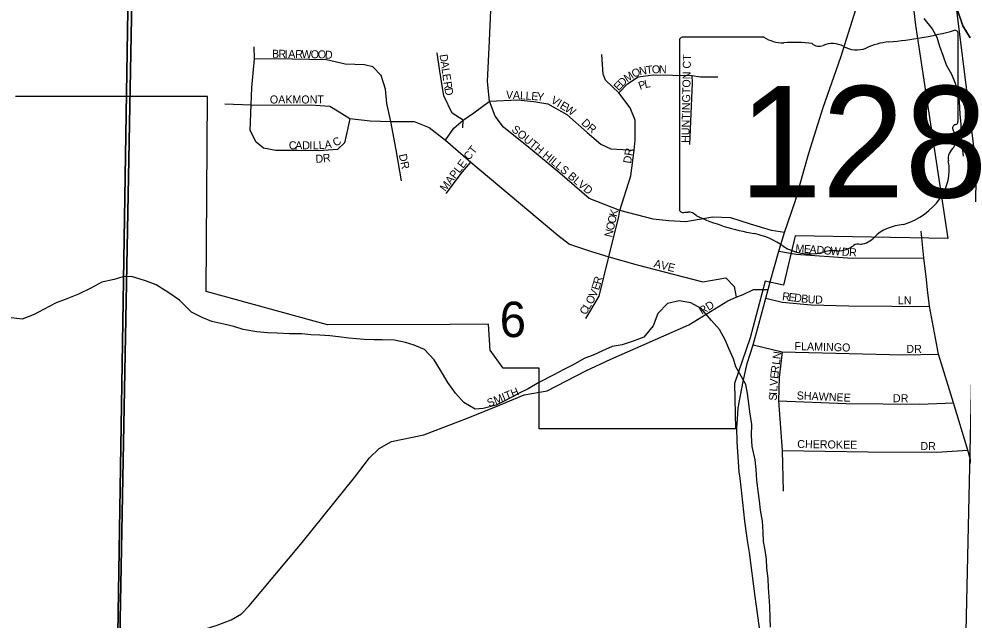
# Model space of a CAD drawing. Extents: x 1310247 to 1552180, y 377264 to 706493.
# Drawn here: x 1377151 to 1383052, y 508475 to 512230 of the extents above; entities that cross this region are included whole.
import ezdxf

# ---------------------------------------------------------------- set-up
doc = ezdxf.new("R2010")
doc.units = 0
for name, color, linetype in [('GM_X_City_Street', 7, 'Continuous'), ('GM_X_City_Street_Text', 7, 'Continuous'), ('GM_X_Corporation', 7, 'Continuous'), ('GM_X_Major_River', 7, 'Continuous'), ('GM_X_Minor_River', 7, 'Continuous'), ('GM_X_Section', 7, 'Continuous'), ('GM_X_Section_Text', 7, 'Continuous'), ('GM_X_State_Location', 7, 'Continuous'), ('GM_X_State_Route', 7, 'Continuous'), ('GM_X_State_Shield', 7, 'Continuous'), ('GM_X_Township', 7, 'Continuous'), ('GM_X_Township_Road', 7, 'Continuous'), ('GM_X_Township_Subdivision', 7, 'Continuous'), ('GM_X_Township_Subdivision_Text', 7, 'Continuous')]:
    doc.layers.add(name, color=color, linetype=linetype)

msp = doc.modelspace()

# ---------------------------------------------------------------- linework, layer by layer
at = {"layer": 'GM_X_City_Street'}
for points in [[(1381936.2, 510896.7), (1381854.1, 510907.4), (1381723.3, 510947.7), (1381599.7, 510986.4), (1381486.2, 510990.8), (1381319.5, 510962), (1381213.1, 510969.2), (1381114, 510979.3), (1380905.9, 511032.3), (1380715.3, 511107.7), (1380531.2, 511267.3), (1380336.8, 511426.9), (1380179.2, 511553.8), (1380126.7, 511622.6), (1380091.1, 511715.1), (1380080, 511837.8), (1380092.6, 512092.8), (1380107.4, 512428.7), (1380107.4, 512428.9)], [(1379218.6, 511607.6), (1379206.6, 511547.5), (1379186.8, 511456.4), (1379143, 511413.4), (1379025.2, 511405.6), (1378889.4, 511408.2), (1378757.1, 511407.4), (1378680.5, 511422.8), (1378634.2, 511458.9), (1378597.2, 511533.7), (1378602.3, 511693.6), (1378605.8, 511801.9), (1378623.5, 511979.8), (1378621.1, 512055.6)], [(1379925.4, 511550.4), (1379926.9, 511598.2), (1379859.1, 511640.5), (1379806.1, 511750.2), (1379782.2, 511903.2), (1379765.3, 512017.9)], [(1379541.8, 511217.4), (1379509.2, 511411.7), (1379474.8, 511589.6), (1379449.9, 511700.5), (1379441.3, 511791.6), (1379415.5, 511875.8), (1379363.1, 511930.8), (1379311.5, 511942.9), (1379189.4, 511948), (1379072.5, 511974.7), (1378860.2, 511979), (1378623.5, 511979.8)], [(1380694.3, 510358.7), (1380777.9, 510498.7), (1380837.6, 510743.5), (1380899.2, 510996.5), (1380905.9, 511032.3), (1380975.6, 511250.1), (1380995.4, 511410.8), (1381001.4, 511472.7), (1381002.3, 511597.3), (1380970.5, 511674.7), (1380900.8, 511768.4), (1380816, 511846.6), (1380803, 511885.1), (1380794.4, 512007.6)], [(1380900.8, 511768.4), (1380954.5, 511824.1), (1381020.5, 511867.4), (1381115, 511881.1), (1381358.7, 511876.5), (1381411, 511867.4), (1381519.2, 511868.5)], [(1381344.9, 511445.2), (1381361.2, 511829.7), (1381358.7, 511876.5)], [(1380089.7, 511714.1), (1380091.1, 511715.1), (1380269.9, 511724.5), (1380369.6, 511714.2), (1380455.6, 511698.7), (1380574.2, 511633.4), (1380702.3, 511520.8), (1380788.2, 511446.9), (1380850.1, 511417.7), (1380995.4, 511410.8)], [(1378437.3, 511698.7), (1378602.3, 511693.6), (1378802.6, 511690.2), (1378972.8, 511693.6), (1379094, 511685), (1379151.6, 511649.8), (1379218.6, 511607.6), (1379346.7, 511593.9), (1379474.8, 511589.6), (1379621.8, 511588.7), (1379715.5, 511550.9), (1379816, 511471.8), (1379974.6, 511334.8), (1380518.9, 510878.5), (1380592.5, 510823.3), (1380723.5, 510778.3), (1380837.6, 510743.5), (1381014.1, 510694.4), (1381425.4, 510588), (1381568.6, 510612.5), (1381621.8, 510559.3), (1381632.6, 510491)], [(1379816, 511471.8), (1379869.4, 511546.6), (1379926.9, 511598.2), (1379993.1, 511642.9), (1380089.7, 511714.1)], [(1379821.1, 511138.4), (1379923.4, 511275.5), (1379974.6, 511334.8)], [(1379903.7, 509717.1), (1379947.8, 509733.9), (1380153.9, 509817.7), (1380307.8, 509882.6), (1380451.5, 509906.3), (1380694.9, 510032.6), (1380850.9, 510105), (1381336.7, 510319.5), (1381580.7, 510469.8), (1381632.6, 510491), (1381677.8, 510509.5), (1381742.6, 510540), (1381833.4, 510538.8)]]:
    msp.add_lwpolyline(points, dxfattribs=at)
at = {"layer": 'GM_X_Corporation'}
msp.add_lwpolyline([(1382697.7, 512678.4), (1382753.9, 512191.2), (1382956.3, 510859), (1382002.1, 510875.9), (1381929, 510566.9), (1381815.4, 510592.2), (1381721, 510237.7), (1381623.5, 509953.1), (1381628.7, 509670.5), (1380401.6, 509670.5), (1380401.6, 510048.1), (1380176.6, 510048.1), (1380096.5, 510161.3), (1380085, 510323.1), (1379847.1, 510320.5), (1379079.5, 510319.9), (1378321.7, 510528), (1378329.6, 511744.8), (1377129.6, 511744.8)], dxfattribs=at)
at = {"layer": 'GM_X_Major_River'}
msp.add_lwpolyline([(1382805.3, 512231.3), (1382857.4, 512167.5), (1382887.8, 512116.5), (1382904, 512059.8), (1382926.1, 511997), (1382946.4, 511942.2), (1382978.6, 511885.1), (1383002.8, 511828.2), (1383017.1, 511771.7), (1383027.3, 511713.2), (1383030.8, 511634.9), (1383036.8, 511570.6), (1383039, 511514.4), (1383042.9, 511446.1), (1383052.6, 511371.6)], dxfattribs=at)
at = {"layer": 'GM_X_Minor_River'}
for points in [[(1377799.9, 510618.9), (1377745.3, 510602.5), (1377668.7, 510584.9), (1377599.5, 510549), (1377524.2, 510511.2), (1377439.1, 510477.8), (1377384.4, 510457.4), (1377305, 510415.8), (1377245.9, 510383.6), (1377170.9, 510353.8), (1377069.3, 510367)], [(1381849, 508430.2), (1381846.8, 508486.4), (1381843.2, 508562.7), (1381834.8, 508679.2), (1381832.5, 508733.4), (1381824.7, 508801.8), (1381822.3, 508854), (1381814.1, 508912.4), (1381803.8, 508966.8), (1381801.7, 509027), (1381797.8, 509093.3), (1381785.9, 509161.8), (1381779.8, 509220.2), (1381771.6, 509280.5), (1381761.8, 509349), (1381757.9, 509415.3), (1381751.7, 509475.6), (1381734.3, 509558.3), (1381728.5, 509628.7), (1381730.7, 509696.8), (1381719.1, 509775.3), (1381712.8, 509827.6), (1381704.7, 509890), (1381694.5, 509946.5), (1381664.1, 509997.5), (1381631.9, 510056.6), (1381617.5, 510107.2), (1381587.5, 510172.3), (1381565.1, 510225.1), (1381529.1, 510290.4), (1381478.8, 510346.1), (1381415.1, 510420.2), (1381350.2, 510456.3), (1381276.5, 510468.6), (1381203.9, 510452.8), (1381143.9, 510390.5), (1381115.4, 510313.3), (1381057.2, 510242.9), (1380990.3, 510216.9), (1380921.5, 510195), (1380859.1, 510182.9), (1380798.2, 510156.7), (1380739.3, 510130.5), (1380688.7, 510110), (1380611.2, 510066.3), (1380556.3, 510040), (1380493.2, 510005.9), (1380399.6, 509958.6), (1380334.3, 509918.6), (1380277.4, 509892.3), (1380191.9, 509846.8), (1380132.9, 509816.6), (1380052.2, 509797.1), (1380002, 509792.6), (1379931.3, 509834.9), (1379879.1, 509892.7), (1379831.1, 509958.3), (1379785.5, 510035.9), (1379745.5, 510101.3), (1379685.4, 510165.3), (1379620.2, 510191.4), (1379566.7, 510209.1), (1379499.1, 510223.2), (1379421.1, 510225.6), (1379371, 510225.2), (1379309, 510227.1), (1379213.2, 510236.1), (1379147.4, 510244.2), (1379093.5, 510249.9), (1379031.6, 510253.8), (1378975.6, 510257.5), (1378919.8, 510263.3), (1378841.7, 510263.7), (1378765.7, 510266.1), (1378703.8, 510270), (1378637.9, 510276.1), (1378552.3, 510290.8), (1378494.8, 510308.6), (1378431.2, 510322.6), (1378357.7, 510340.9), (1378296.4, 510364.9), (1378229.4, 510399), (1378153.6, 510473.6), (1378081.1, 510523.9), (1378008.5, 510568.3), (1377941.2, 510594.4), (1377854, 510621.2), (1377799.9, 510618.9)]]:
    msp.add_lwpolyline(points, dxfattribs=at)
at = {"layer": 'GM_X_Section'}
for points in [[(1372603.2, 513756.4), (1377885.2, 513737.8), (1377881.8, 513677.9), (1377782.5, 508365.7), (1372445.8, 508439.6), (1372501.2, 513756.8)], [(1377881.8, 513677.9), (1382846.4, 513604.5), (1383133.8, 511299.8), (1383067.6, 508313.1), (1377782.5, 508365.7)]]:
    msp.add_lwpolyline(points, close=True, dxfattribs=at)
at = {"layer": 'GM_X_State_Route'}
for points in [[(1381846.8, 510586.7), (1381900.4, 510778.3), (1381936.2, 510896.7), (1382002.1, 511088.5), (1382088.4, 511391.7), (1382177.5, 511676.3), (1382286.7, 511991), (1382383, 512295.7), (1382459.8, 512560), (1382533.6, 512779.1), (1382569.2, 512910.9), (1382605.3, 513057.4), (1382634.1, 513230.6), (1382644.3, 513325.4), (1382654.6, 513442), (1382662.9, 513546.4), (1382664.8, 513589.7)], [(1381640.9, 509730.8), (1381645.7, 509800.8), (1381677.4, 509964.7), (1381702.1, 510078.1), (1381739.1, 510194), (1381776, 510323.4), (1381819.1, 510485.1), (1381833.4, 510538.8), (1381846.8, 510586.7)], [(1381657.5, 509362.4), (1381652.9, 509401.3), (1381640, 509588.1), (1381637.1, 509675.8), (1381640.9, 509730.8)], [(1381792.2, 508315.9), (1381788.3, 508350.1), (1381784.8, 508380.8), (1381751.5, 508623), (1381716.2, 508896.7), (1381705.2, 508971.7), (1381687.4, 509093.7), (1381668.7, 509267.6), (1381657.5, 509362.4)]]:
    msp.add_lwpolyline(points, dxfattribs=at)
at = {"layer": 'GM_X_State_Shield'}
for p, q in [((1383019.9, 511588.1), (1383019.9, 512140.9)), ((1381279.7, 512096.5), (1381279.7, 511039.9)), ((1381806.4, 512114.7), (1381296.8, 512114.7)), ((1383019.7, 511588.3), (1383019.9, 511588.1))]:
    msp.add_line(p, q, dxfattribs=at)
for centre, major_axis, start_param, end_param in [((1382400, 513555.2), (1845.5, 0), 4.814394, 5.042369), ((1383000.6, 512143.2), (19.4, 0), 6.141152, 7.989035), ((1381299.6, 512098.7), (20.2, 0), 1.712693, 3.28349), ((1381927.8, 512237.3), (195.5, 0), 4.042523, 4.731795), ((1381992.6, 511521.5), (702, 0), 1.404758, 1.657858), ((1382234.8, 511982.1), (117.3, 0), 0.950623, 2.079405), ((1382635.4, 511791.9), (371.3, 0), 1.699011, 2.107814), ((1382152, 512104.2), (56.4, 0), 3.836095, 5.185415), ((1382386.2, 512149.6), (141.1, 0), 4.081561, 5.145723), ((1383015.4, 511547.5), (30, 0), 1.883978, 3.671073), ((1382999.2, 511586), (20.7, 0), 5.05454, 6.418171), ((1382824.7, 511477.7), (180, 0), 5.934695, 6.695948), ((1383089.3, 511356.8), (130.9, 0), 2.387724, 3.262537), ((1382503.4, 511286.5), (461.6, 0), 5.101752, 6.440018), ((1381299.8, 511037.5), (20.3, 0), 3.00124, 4.508301), ((1381302.9, 511145.7), (155.2, 0), 4.665946, 4.897461), ((1381334.6, 510978.9), (56, 0), 0.519207, 1.627899), ((1382041.2, 511928.2), (1332.7, 0), 4.195997, 4.488961), ((1382698, 510743.2), (252.8, 0), 1.647645, 2.488434), ((1381643.9, 510565.2), (417, 0), 0.823519, 1.323587), ((1382377.7, 510937.5), (149.1, 0), 4.937069, 5.64225), ((1382094.9, 510973.7), (264.6, 0), 4.026481, 4.996735), ((1382247.8, 510608.3), (217.4, 0), 1.495662, 1.94098), ((1382267.1, 510894.5), (141, 0), 4.691044, 5.507374), ((1382394.6, 510792.2), (39.7, 0), 1.147584, 2.315152)]:
    msp.add_ellipse(centre, major_axis=major_axis, ratio=0.8, start_param=start_param, end_param=end_param, dxfattribs=at)
at = {"layer": 'GM_X_Township'}
for points in [[(1377766.1, 508131), (1377805.2, 510595.3), (1377854.8, 513715.5), (1377883.9, 515362.3), (1377891.5, 515788.5), (1377931.3, 518038.9), (1377937.6, 518400), (1377950.4, 519123.5), (1377996, 521702.1), (1378007.2, 522333.5), (1378033.6, 523829.1), (1378041.7, 524288.4), (1378201.9, 532227.3)], [(1364164.5, 513845.1), (1368014.4, 513825.3), (1368609.6, 513814.9), (1369066.7, 513817.2), (1369488, 513814.9), (1370392.5, 513802.6), (1371848.8, 513777.9), (1372591.9, 513770.6), (1373324, 513763.4), (1375822.3, 513738.9), (1377854.8, 513715.5), (1377805.2, 510595.3), (1377766.1, 508131), (1377605.8, 500708.3), (1377593.7, 500080.7), (1377464.5, 500010.5), (1377338.3, 499907)], [(1383056, 513658.2), (1383014.8, 513561.4), (1382996.7, 513482.1), (1382989.7, 513357), (1382994.8, 513069), (1382984.6, 512979.8), (1382994.6, 512852.4), (1383017.3, 512713), (1383022, 512534.8), (1383019.7, 512439.4), (1382996, 512322.1), (1383010.3, 512303.4), (1383050.3, 512187), (1383095.9, 512111.5)], [(1383095.9, 512111.5), (1383050.3, 512187), (1383010.3, 512303.4), (1382996, 512322.1), (1383019.7, 512439.4), (1383022, 512534.8), (1383017.3, 512713), (1382994.6, 512852.4), (1382984.6, 512979.8), (1382994.8, 513069), (1382989.7, 513357), (1382996.7, 513482.1), (1383014.8, 513561.4), (1383056, 513658.2)]]:
    msp.add_lwpolyline(points, dxfattribs=at)
at = {"layer": 'GM_X_Township_Road'}
msp.add_lwpolyline([(1377766.1, 508131), (1377967.6, 508251), (1378049.1, 508310.6), (1378120, 508348.3), (1378277, 508407.2), (1378390.2, 508442.7), (1378477, 508477.4), (1378541.1, 508514.3), (1378590.2, 508563.4), (1378921.5, 508960.4), (1379248.3, 509365.6), (1379342.6, 509487.9), (1379402.2, 509546), (1379480, 509590.5), (1379682.2, 509632.8), (1379903.7, 509717.1)], dxfattribs=at)
at = {"layer": 'GM_X_Township_Subdivision'}
for points in [[(1382829.9, 510537.9), (1382822.7, 510601.3), (1382805.5, 510737.8), (1382789.7, 510903.1)], [(1381900.4, 510778.3), (1382009.3, 510759.4), (1382360, 510736.4), (1382805.5, 510737.8)], [(1381819.1, 510485.1), (1381921.6, 510460.5), (1382101.3, 510443.2), (1382337, 510437.5), (1382605.7, 510436), (1382740.8, 510433.2), (1382841.4, 510436)], [(1383366.4, 508510.3), (1383294.6, 508776.6), (1383081.4, 509536.4), (1382990.9, 509832.4), (1382897.5, 510135.7), (1382841.4, 510436), (1382829.9, 510537.9)], [(1381739.1, 510194), (1381921.6, 510150), (1382674.7, 510131.4), (1382897.5, 510135.7)], [(1381921.6, 510150), (1381903, 509990.5), (1381897.2, 509843.9), (1381920.2, 509534.9), (1381926.6, 509281.2)], [(1381897.2, 509843.9), (1382321.2, 509828.1), (1382781.1, 509823.8), (1382990.9, 509832.4)], [(1381920.2, 509534.9), (1382459.1, 509526.3), (1382886, 509523.5), (1383081.4, 509536.4)]]:
    msp.add_lwpolyline(points, dxfattribs=at)

# ---------------------------------------------------------------- texts
at = {"layer": 'GM_X_City_Street_Text'}
for s, rotation, p in [('B', 359.23497, (1378732.5, 511987.5)), ('R', 359.23497, (1378772.1, 511987)), ('I', 359.23494, (1378811.7, 511986.4)), ('A', 359.23494, (1378833.7, 511986.1)), ('R', 359.23497, (1378877.7, 511985.6)), ('W', 359.23498, (1378917.3, 511985)), ('O', 359.23494, (1378974.5, 511984.3)), ('O', 358.90712, (1379018.4, 511983.7)), ('D', 355.2409, (1379061.6, 511982.9)), ('D', 278.29085, (1379779.5, 512005.6)), ('A', 278.28003, (1379785.9, 511962)), ('HUNTINGTON CT', 88.97544, (1381341, 511454.8)), ('L', 278.29483, (1379792.2, 511918.5)), ('M', 34.20033, (1380952.3, 511832.1)), ('O', 24.93238, (1380994.1, 511860.7)), ('N', 8.688, (1381030.4, 511878.2)), ('T', 6.91493, (1381073.5, 511884.7)), ('O', 2.26266, (1381107.4, 511888.9)), ('N', 0.0765, (1381150.8, 511890.6)), ('E', 278.29237, (1379797.3, 511883.6)), ('E', 47.19331, (1380899, 511777.6)), ('D', 44.08031, (1380922.4, 511802.9)), ('P', 20.0508, (1381033.2, 511786.1)), ('L', 10.09345, (1381064.1, 511797.6)), ('R', 278.29818, (1379804.3, 511835.7)), ('D', 279.57299, (1379810.2, 511795.3)), ('V', 357.10267, (1380193.7, 511732.3)), ('OAKMONT', 0.00001, (1378719.2, 511701.5)), ('A', 357.10487, (1380237.6, 511730.1)), ('L', 357.1066, (1380281.6, 511727.8)), ('L', 357.1028, (1380316.7, 511726.1)), ('E', 355.07641, (1380351.4, 511724.3)), ('Y', 353.04307, (1380386, 511721.3)), ('V', 328.95378, (1380470.8, 511708.9)), ('I', 328.95378, (1380508.5, 511686.3)), ('E', 328.9519, (1380527.4, 511674.9)), ('W', 325.47286, (1380556.9, 511657.2)), ('D', 315.85003, (1380662, 511575.4)), ('SOUTH HILLS BLVD', 320.30738, (1380225.6, 511532.1)), ('R', 321.59915, (1380697.6, 511541.2)), ('C', 30.62576, (1379129.5, 511430.4)), ('C', 0.03642, (1378838, 511415.5)), ('A', 0.03278, (1378877.6, 511415.5)), ('D', 0.02661, (1378921.6, 511415.5)), ('I', 0.03087, (1378965.6, 511415.6)), ('L', 0.64836, (1378988.2, 511415.6)), ('L', 3.41099, (1379026, 511416.1)), ('A', 6.15801, (1379063.8, 511418.4)), ('MAPLE CT', 52.63376, (1379816.2, 511147.8)), ('D', 3.70722, (1379006.1, 511330.4)), ('R', 7.83688, (1379053.8, 511333.7)), ('DR', 281.88721, (1379524.8, 511381.6)), ('DR', 81.02618, (1380975.9, 511323.9)), ('K', 75.83386, (1380887, 510990.9)), ('O', 76.93657, (1380867.2, 510905.4)), ('O', 76.93657, (1380877.1, 510948.3)), ('N', 76.93657, (1380857.2, 510862.6)), ('AVE', 345.96376, (1381115.1, 510680.4)), ('R', 75.46582, (1380786.5, 510568.2)), ('V', 67.25023, (1380756.5, 510486.6)), ('E', 72.72729, (1380775.3, 510532.1)), ('O', 61.77316, (1380733.5, 510443.1)), ('C', 59.03463, (1380693.7, 510376.7)), ('L', 59.03463, (1380714, 510410.7)), ('RD', 31.99986, (1381420.2, 510380.1)), ('SMITH', 22.30497, (1380088.5, 509804.4))]:
    msp.add_text(s, height=50, rotation=rotation, dxfattribs=at).set_placement(p)
at = {"layer": 'GM_X_Section_Text'}
msp.add_text('6', height=221, rotation=0.00001, dxfattribs=at).set_placement((1380155.8, 510242.6))
at = {"layer": 'GM_X_State_Location'}
for s in ['s', 'r']:
    msp.add_text(s, height=1, dxfattribs=at).set_placement((1382130.2, 511497.9))
msp.add_text('128', height=1, rotation=0.00001, dxfattribs=at).set_placement((1381777.2, 511425.2))
at = {"layer": 'GM_X_State_Shield'}
msp.add_text('128', height=696.1, dxfattribs=at).set_placement((1381650.8, 511114.4))
at = {"layer": 'GM_X_Township_Subdivision_Text'}
for s, rotation, p in [('M', 355.77942, (1382002.3, 510773.1)), ('E', 355.77521, (1382055, 510769.2)), ('A', 355.78152, (1382090.1, 510766.6)), ('D', 355.77814, (1382134, 510763.3)), ('O', 355.76724, (1382177.8, 510760.1)), ('W', 355.78158, (1382221.7, 510756.9)), ('D', 355.77814, (1382292, 510751.7)), ('R', 358.04577, (1382338, 510748.3)), ('R', 353.25753, (1381919.1, 510473.8)), ('E', 353.26557, (1381958.5, 510469.2)), ('D', 353.26399, (1381993.4, 510465.1)), ('B', 353.25753, (1382037.1, 510459.9)), ('U', 356.19098, (1382079.2, 510455)), ('D', 359.92874, (1382126.6, 510452)), ('LN', 0.00001, (1382644, 510447.5)), ('FLAMINGO', 358.43151, (1381997.5, 510161.5)), ('DR', 0.00001, (1382696.8, 510143.9)), ('N', 82.50787, (1381910.2, 510102.1)), ('L', 82.50556, (1381905.6, 510067.2)), ('E', 83.97811, (1381895.1, 509980.2)), ('R', 82.59633, (1381898.8, 510014.9)), ('V', 86.24915, (1381892.3, 509936.8)), ('I', 86.49731, (1381888.8, 509879.8)), ('L', 86.48672, (1381890.1, 509901.7)), ('SHAWNEE', 357.47369, (1382010.8, 509853.5)), ('S', 86.50036, (1381886.6, 509844.6)), ('DR', 0.00001, (1382613.2, 509835.9)), ('CHEROKEE', 359.2262, (1382014.9, 509549.9)), ('DR', 0.00001, (1382784.8, 509536.7))]:
    msp.add_text(s, height=50, rotation=rotation, dxfattribs=at).set_placement(p)

doc.saveas('drawing.dxf')
